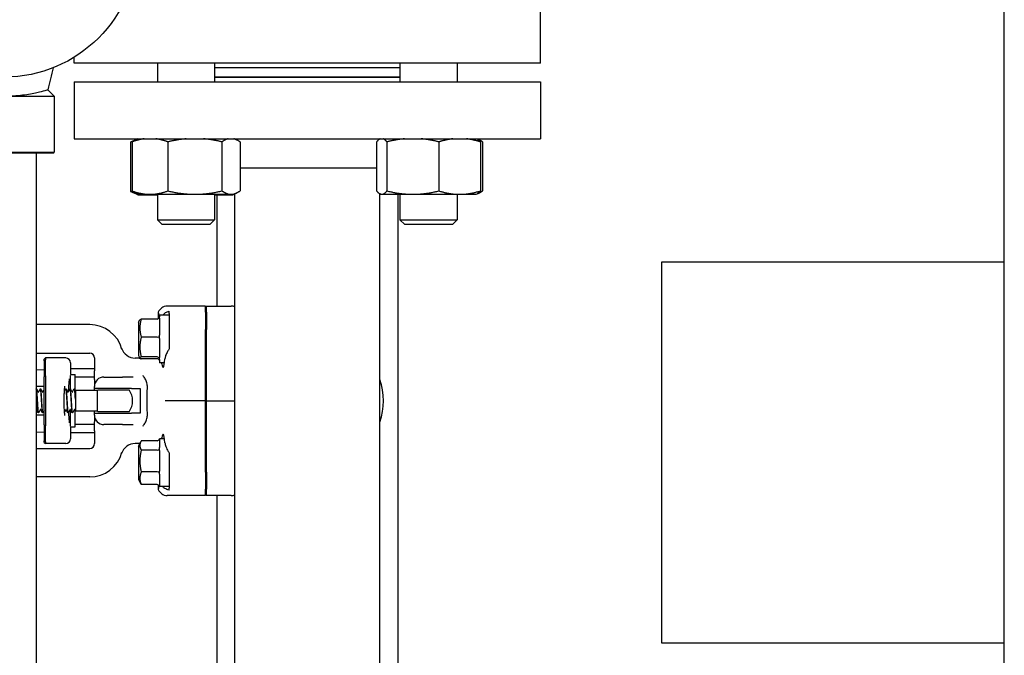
# Model space of a CAD drawing. Header units: inches. Extents: x 24 to 1128, y -69 to 748.
# Tile 340 of 656: x 456 to 469, y 675 to 683. Entities that reach past the tile are written whole.
import ezdxf

# ---------------------------------------------------------------- set-up
doc = ezdxf.new("R2010")
doc.units = ezdxf.units.IN
doc.header["$LTSCALE"] = 32
doc.header["$MEASUREMENT"] = 0
doc.layers.add('Dimension (ANSI)', color=7, linetype='Continuous', lineweight=25)
doc.layers.add('Visible (ANSI)', color=7, linetype='Continuous', lineweight=30)
doc.styles.add('Note Text (ANSI)', font='tahoma.ttf')
doc.dimstyles.new('SB Fraction-16 (ANSI)', dxfattribs={"dimscale": 32, "dimtxt": 0.125, "dimasz": 0.098425, "dimexe": 0.125, "dimexo": 0.0625, "dimgap": 0.031496, "dimtad": 0, "dimtih": 1, "dimtoh": 1, "dimdec": 4, "dimrnd": 1e-08, "dimzin": 0, "dimdsep": 46, "dimlunit": 5, "dimtxsty": 'Note Text (ANSI)', "dimcen": 0.09, "dimdle": 0.393701, "dimclrd": 256, "dimclre": 256, "dimclrt": 256, "dimadec": 0, "dimazin": 3, "dimtfac": 0.96, "dimtofl": 0, "dimtmove": 0, "dimatfit": 3, "dimfxl": 1, "dimfrac": 2, "dimtolj": 1, "dimtzin": 12, "dimlwd": -1, "dimlwe": -1, "dimarcsym": 0})

# ---------------------------------------------------------------- blocks, each defined once
blk = doc.blocks.new('*D18')
at = {"layer": 'Defpoints', "color": 0, "transparency": 16777216}
for p in [(468.781, 692.669), (316.974, 544.669), (468.781, 544.669)]:
    blk.add_point(p, dxfattribs=at)
at = {"layer": 'Dimension (ANSI)', "transparency": 16777216}
for p, q in [((466.781, 692.669), (312.974, 692.669)), ((316.974, 689.519), (316.974, 626.768)), ((316.974, 547.818), (316.974, 620.569)), ((466.781, 544.669), (312.974, 544.669))]:
    blk.add_line(p, q, dxfattribs=at)
for points in [[(316.449, 689.519), (317.499, 689.519), (316.974, 692.669)], [(316.449, 547.818), (317.499, 547.818), (316.974, 544.669)]]:
    blk.add_solid(points, dxfattribs=at)
at = {"layer": 'Dimension (ANSI)', "transparency": 16777216, "insert": (312.872, 625.76), "char_height": 4, "attachment_point": 1, "style": 'Note Text (ANSI)'}
blk.add_mtext('\\A1;148', dxfattribs=at)

msp = doc.modelspace()

# ---------------------------------------------------------------- linework, layer by layer
at = {"layer": 'Visible (ANSI)'}
for p, q in [((468.78063, 544.66853), (468.78063, 692.66853)), ((462.69542, 682.78279), (462.69542, 683.53279)), ((456.57542, 682.78279), (456.57542, 682.85796)), ((462.69542, 682.78279), (456.57542, 682.78279)), ((457.66943, 682.78279), (457.66943, 682.53779)), ((458.41943, 682.78279), (458.41943, 682.53779)), ((460.85141, 682.78279), (460.85141, 682.53779)), ((461.60141, 682.78279), (461.60141, 682.53779)), ((458.41943, 682.72279), (460.85141, 682.72279)), ((456.57542, 682.53779), (462.69542, 682.53779)), ((456.57542, 682.53779), (456.57542, 681.78779)), ((458.41943, 682.60279), (460.85141, 682.60279)), ((458.41943, 682.59779), (460.85141, 682.59779)), ((462.69542, 682.53779), (462.69542, 681.78779)), ((456.23021, 682.43211), (456.31417, 682.34815)), ((455.00167, 682.34815), (456.31417, 682.34815)), ((456.31417, 682.34815), (456.31417, 681.61378)), ((456.57542, 681.78779), (462.69542, 681.78779)), ((457.36491, 681.76649), (457.3139, 681.7427)), ((457.3139, 681.7427), (457.3139, 681.09888)), ((457.33549, 681.7477), (457.33549, 681.10388)), ((457.40871, 681.78779), (457.38256, 681.7756)), ((457.80691, 681.7477), (457.80691, 681.10388)), ((458.51585, 681.7477), (458.51585, 681.10388)), ((458.68015, 681.78779), (458.7063, 681.7756)), ((458.75337, 681.7477), (458.75337, 681.10388)), ((460.54493, 681.7477), (460.54493, 681.10388)), ((460.59069, 681.78779), (460.59017, 681.78755)), ((460.67997, 681.7477), (460.67997, 681.10388)), ((461.36145, 681.7477), (461.36145, 681.10388)), ((461.86213, 681.78779), (461.86265, 681.78755)), ((461.86265, 681.78755), (461.88828, 681.7756)), ((461.90789, 681.7477), (461.90789, 681.10388)), ((461.93535, 681.7477), (461.93535, 681.10388)), ((455.00167, 681.61378), (456.31417, 681.61378)), ((456.29854, 681.59815), (455.01729, 681.59815)), ((456.07792, 681.59815), (456.07792, 640.98303)), ((456.29854, 681.59815), (456.31417, 681.61378)), ((458.75337, 681.40779), (460.54493, 681.40779)), ((457.41059, 681.05379), (457.3139, 681.09888)), ((457.41943, 681.05879), (457.38256, 681.07598)), ((458.66943, 681.05879), (458.7063, 681.07598)), ((461.86265, 681.06403), (461.88828, 681.07598)), ((457.41059, 681.05379), (457.49432, 681.05379)), ((457.41943, 681.05879), (457.5712, 681.05879)), ((457.49432, 681.05379), (457.66943, 681.05379)), ((457.5712, 681.05879), (458.16138, 681.05879)), ((457.66943, 681.05879), (457.66943, 680.72529)), ((458.16138, 681.05879), (458.63461, 681.05879)), ((458.41943, 681.05879), (458.41943, 680.72529)), ((458.41943, 681.05379), (458.57686, 681.05379)), ((458.44792, 681.05379), (458.44792, 679.59154)), ((458.57686, 681.05379), (458.66059, 681.05379)), ((458.63461, 681.05879), (458.66943, 681.05879)), ((458.66059, 681.05379), (458.68542, 681.06537)), ((458.68542, 663.81654), (458.68542, 681.06625)), ((460.58542, 652.41029), (460.58542, 681.06647)), ((460.59017, 681.06403), (460.58542, 681.06625)), ((460.60141, 681.05879), (460.59017, 681.06403)), ((460.60141, 681.05879), (460.61245, 681.05879)), ((460.61245, 681.05879), (461.02071, 681.05879)), ((460.82292, 681.05879), (460.82292, 660.45061)), ((460.85141, 681.05879), (460.85141, 680.72529)), ((461.02071, 681.05879), (461.63467, 681.05879)), ((461.60141, 681.05879), (461.60141, 680.72529)), ((461.63467, 681.05879), (461.85141, 681.05879)), ((461.85141, 681.05879), (461.86265, 681.06403)), ((457.66943, 680.72529), (458.41943, 680.72529)), ((457.73193, 680.66279), (457.66943, 680.72529)), ((458.35693, 680.66279), (458.41943, 680.72529)), ((460.85141, 680.72529), (461.60141, 680.72529)), ((460.91391, 680.66279), (460.85141, 680.72529)), ((461.53891, 680.66279), (461.60141, 680.72529)), ((458.35693, 680.66279), (457.73193, 680.66279)), ((461.53891, 680.66279), (460.91391, 680.66279)), ((468.78063, 680.16853), (464.28063, 680.16853)), ((464.28063, 680.16853), (464.28063, 675.16853)), ((458.29792, 679.59154), (457.79744, 679.59154)), ((458.31354, 679.59154), (458.29792, 679.57586)), ((458.29792, 679.50976), (458.29792, 679.59154)), ((458.31354, 679.50976), (458.31354, 679.59154)), ((458.31354, 679.59154), (458.63702, 679.59154)), ((457.42292, 679.37904), (457.43902, 679.41125)), ((457.66667, 679.42192), (457.45788, 679.42192)), ((457.68056, 679.51007), (457.68056, 679.42533)), ((457.69792, 679.47279), (457.69792, 679.45234)), ((457.82292, 679.47279), (457.69792, 679.47279)), ((457.69792, 679.43319), (457.69792, 679.21003)), ((457.82292, 679.49588), (457.82292, 679.52307)), ((457.82292, 679.49588), (457.82292, 679.44181)), ((457.82292, 679.42637), (457.82292, 679.28035)), ((458.29792, 679.50976), (458.29792, 679.2825)), ((458.31354, 679.50976), (458.31354, 679.2825)), ((456.78042, 679.34779), (456.07792, 679.34779)), ((457.42292, 679.37904), (457.42292, 678.94154)), ((458.29792, 678.34779), (458.29792, 679.2825)), ((458.31354, 678.34779), (458.31354, 679.2825)), ((457.66667, 679.18545), (457.45788, 679.18545)), ((457.69792, 679.16488), (457.69792, 678.91798)), ((456.07792, 678.97279), (456.78042, 678.97279)), ((456.18292, 678.89467), (456.19854, 678.91029)), ((456.18292, 678.87279), (456.18292, 678.89467)), ((456.19854, 678.91029), (456.19854, 678.88779)), ((456.4666, 678.91029), (456.19854, 678.91029)), ((456.19854, 678.67779), (456.19854, 678.88779)), ((456.84292, 678.91029), (456.84292, 678.74122)), ((457.43056, 678.90861), (457.37715, 678.90861)), ((457.42292, 678.94154), (457.43902, 678.90934)), ((457.66667, 678.92382), (457.45788, 678.92382)), ((457.66667, 678.89866), (457.45788, 678.89866)), ((457.69792, 678.89198), (457.69792, 678.84779)), ((456.07792, 678.75633), (456.18292, 678.75908)), ((456.18292, 678.87279), (456.18292, 678.66279)), ((456.5291, 678.84779), (456.5291, 678.69154)), ((456.84292, 678.76779), (456.5291, 678.76779)), ((457.76214, 678.84779), (457.69792, 678.84779)), ((456.18292, 678.03279), (456.18292, 678.66279)), ((456.19854, 678.67779), (456.19854, 678.01779)), ((456.52529, 678.68035), (456.52529, 678.50396)), ((456.5291, 678.69154), (456.58779, 678.69154)), ((456.58779, 678.49602), (456.58779, 678.69154)), ((456.84292, 678.66029), (456.58779, 678.66029)), ((456.84292, 678.62581), (456.84292, 678.74122)), ((456.84292, 678.62581), (456.84292, 678.53529)), ((456.96792, 678.66029), (457.21038, 678.66029)), ((457.35218, 678.66029), (457.21038, 678.66029)), ((456.18292, 678.53529), (456.07792, 678.53529)), ((456.07971, 678.50404), (456.07912, 678.50404)), ((456.13532, 678.50404), (456.13473, 678.50404)), ((456.46898, 678.50404), (456.4684, 678.50404)), ((456.52459, 678.50404), (456.52401, 678.50404)), ((456.58021, 678.50404), (456.57962, 678.50404)), ((456.84292, 678.51029), (456.84292, 678.53529)), ((456.84292, 678.48529), (456.84292, 678.51029)), ((457.32784, 678.51029), (456.84292, 678.51029)), ((456.88838, 678.49154), (457.29746, 678.49154)), ((457.32784, 678.51029), (457.44069, 678.51029)), ((457.44069, 678.51029), (457.44069, 678.18529)), ((456.59292, 678.48624), (456.59292, 678.43792)), ((456.88413, 678.48529), (456.59292, 678.48529)), ((456.59292, 678.43792), (456.59292, 678.36873)), ((456.59292, 678.36873), (456.59292, 678.35851)), ((456.88413, 678.21029), (456.88413, 678.48529)), ((456.52529, 678.23262), (456.52529, 678.01523)), ((456.59292, 678.35851), (456.59292, 678.28457)), ((456.59292, 678.28457), (456.59292, 678.21326)), ((457.89632, 678.34779), (457.77171, 678.34779)), ((458.29792, 678.34779), (457.89632, 678.34779)), ((458.31354, 678.34779), (458.29792, 678.34779)), ((458.29792, 677.41308), (458.29792, 678.34779)), ((458.31354, 677.41308), (458.31354, 678.34779)), ((458.31354, 678.34779), (458.68542, 678.34779)), ((456.18292, 678.16029), (456.07792, 678.16029)), ((456.10751, 678.19154), (456.10693, 678.19154)), ((456.16312, 678.19154), (456.16254, 678.19154)), ((456.49679, 678.19154), (456.49621, 678.19154)), ((456.5524, 678.19154), (456.55182, 678.19154)), ((456.58779, 678.00404), (456.58779, 678.22253)), ((456.59292, 678.21326), (456.59292, 678.21029)), ((456.88413, 678.21029), (456.59292, 678.21029)), ((456.84292, 678.18529), (456.84292, 678.21029)), ((456.84292, 678.16029), (456.84292, 678.18529)), ((456.84292, 678.18529), (457.32784, 678.18529)), ((456.84292, 678.16029), (456.84292, 678.06977)), ((457.29746, 678.20404), (456.88838, 678.20404)), ((457.44069, 678.18529), (457.32784, 678.18529)), ((456.18292, 678.03279), (456.18292, 677.82279)), ((456.19854, 677.80779), (456.19854, 678.01779)), ((456.5291, 678.00404), (456.5291, 677.84779)), ((456.5291, 678.00404), (456.58779, 678.00404)), ((456.84292, 678.03529), (456.58779, 678.03529)), ((456.84292, 677.95436), (456.84292, 678.06977)), ((457.21038, 678.03529), (456.96792, 678.03529)), ((457.21038, 678.03529), (457.35218, 678.03529)), ((456.07792, 677.93925), (456.18292, 677.9365)), ((456.84292, 677.92779), (456.5291, 677.92779)), ((456.84292, 677.95436), (456.84292, 677.78529)), ((457.69792, 677.84779), (457.69792, 677.73262)), ((457.76214, 677.84779), (457.69792, 677.84779)), ((456.07792, 677.72279), (456.78042, 677.72279)), ((456.18292, 677.80092), (456.18292, 677.82279)), ((456.18292, 677.80092), (456.19854, 677.78529)), ((456.19854, 677.80779), (456.19854, 677.78529)), ((456.4666, 677.78529), (456.19854, 677.78529)), ((457.43056, 677.78697), (457.37715, 677.78697)), ((457.42292, 677.75404), (457.45147, 677.81114)), ((457.42292, 677.75404), (457.42292, 677.31654)), ((457.66667, 677.82287), (457.45788, 677.82287)), ((457.66667, 677.70087), (457.45788, 677.70087)), ((457.69792, 677.6955), (457.69792, 677.42411)), ((456.78042, 677.34779), (456.07792, 677.34779)), ((457.66667, 677.41329), (457.45788, 677.41329)), ((457.69792, 677.38303), (457.69792, 677.22677)), ((457.82292, 677.41524), (457.82292, 677.26921)), ((458.29792, 677.41308), (458.29792, 677.18582)), ((458.31354, 677.41308), (458.31354, 677.18582)), ((457.42292, 677.31654), (457.45147, 677.25945)), ((457.66667, 677.24771), (457.45788, 677.24771)), ((457.68056, 677.24397), (457.68056, 677.18551)), ((457.69792, 677.22282), (457.69792, 677.22279)), ((457.82292, 677.22279), (457.69792, 677.22279)), ((457.82292, 677.25377), (457.82292, 677.1997)), ((457.82292, 677.17251), (457.82292, 677.1997)), ((458.29792, 677.10404), (457.79744, 677.10404)), ((458.29792, 677.10404), (458.29792, 677.18582)), ((458.31354, 677.10404), (458.29792, 677.11973)), ((458.31354, 677.10404), (458.31354, 677.18582)), ((458.63702, 677.10404), (458.31354, 677.10404)), ((458.44792, 677.10404), (458.44792, 674.59154)), ((464.28063, 675.16853), (468.78063, 675.16853))]:
    msp.add_line(p, q, dxfattribs=at)
msp.add_circle((455.65792, 684.34815), 1.75, dxfattribs=at)
for centre, radius, start, end in [((456.78042, 678.91029), 0.4375, 15.01817, 90), ((457.37715, 679.09611), 0.1875, 197.296617, 270), ((456.4666, 678.84779), 0.0625, 0, 90), ((456.78042, 678.91029), 0.0625, 0, 90), ((457.43056, 679.15861), 0.25, 270, 272.01441), ((456.96792, 678.53529), 0.125, 90, 180), ((459.82292, 678.34779), 0.8125, 339.794776, 20.205224), ((457.09292, 678.34779), 0.25, 144.900368, 146.632987), ((457.09292, 678.34779), 0.25, 324.900368, 35.099632), ((456.96792, 678.16029), 0.125, 180, 270), ((457.09292, 678.34779), 0.25, 213.367013, 215.099632), ((456.4666, 677.84779), 0.0625, 270, 0), ((456.78042, 677.78529), 0.0625, 270, 0), ((457.37715, 677.59947), 0.1875, 90, 162.703383), ((457.43056, 677.53697), 0.25, 87.99498, 90), ((456.78042, 677.78529), 0.4375, 270, 344.98183)]:
    msp.add_arc(centre, radius, start, end, dxfattribs=at)
for centre, major_axis, ratio, start_param, end_param in [((457.7984, 679.46606), (-0.08906, 0.08906), 0.99243251, 5.50158524, 6.71403506), ((458.6371, 679.46606), (-0.01094, 0.125), 0.99616574, 5.79875333, 6.19625176), ((457.66667, 679.45462), (0, -0.0327), 0.95555331, 0, 1.22414955), ((457.66667, 679.1886), (0.03125, 0), 0.10063878, 4.71238898, 5.93653853), ((457.66667, 678.89426), (0.03125, 0), 0.94587531, 0.34664678, 1.57079633), ((457.66667, 678.86596), (0, 0.0327), 0.95555331, 5.05903576, 6.28318531), ((457.744, 679.16029), (0, 0.375), 0.08748866, 2.62304548, 3.93959873), ((457.66667, 677.85881), (0, -0.03595), 0.86933348, 0, 1.22414955), ((457.744, 677.53529), (0, 0.375), 0.08748866, 5.48517923, 6.80173248), ((457.66667, 677.72157), (0.03125, 0), 0.66230902, 4.71238898, 5.93653853), ((457.66667, 677.39804), (0.03125, 0), 0.48799753, 0.34664678, 1.57079633), ((457.66667, 677.21177), (0, -0.03595), 0.86933348, 1.91744311, 3.14159265), ((457.7984, 677.22952), (-0.08906, -0.08906), 0.99243251, 5.85233555, 7.06478537), ((458.6371, 677.22952), (-0.01094, -0.125), 0.99616574, 0.08693355, 0.48443198)]:
    msp.add_ellipse(centre, major_axis=major_axis, ratio=ratio, start_param=start_param, end_param=end_param, dxfattribs=at)
for points in [[(456.30061, 682.72044), (456.27717, 682.62433), (456.25366, 682.52822), (456.23021, 682.43211)], [(457.68056, 679.51007), (457.68056, 679.49042), (457.68339, 679.47031), (457.68817, 679.45177)], [(457.69606, 679.44351), (457.69743, 679.44673), (457.69792, 679.44977), (457.69792, 679.45234)], [(457.69792, 679.43319), (457.69792, 679.43671), (457.69743, 679.44029), (457.69606, 679.44351)], [(457.82292, 679.44181), (457.82269, 679.43684), (457.82269, 679.43168), (457.82292, 679.42637)], [(457.69606, 679.18753), (457.69743, 679.19512), (457.69792, 679.20289), (457.69792, 679.21003)], [(457.69792, 679.16488), (457.69792, 679.17211), (457.69743, 679.17993), (457.69606, 679.18753)], [(457.69606, 678.90431), (457.69743, 678.90868), (457.69792, 678.91341), (457.69792, 678.91798)], [(457.69792, 678.89198), (457.69792, 678.89569), (457.69743, 678.89994), (457.69606, 678.90431)], [(457.69606, 678.87707), (457.69743, 678.87385), (457.69792, 678.87081), (457.69792, 678.86824)], [(457.72774, 678.83459), (457.7271, 678.83875), (457.72642, 678.84315), (457.72571, 678.84779)], [(456.07792, 678.50385), (456.07829, 678.50395), (456.07869, 678.50402), (456.0791, 678.50404)], [(456.08505, 678.5003), (456.09131, 678.48835), (456.09758, 678.4764), (456.10386, 678.46446)], [(456.11058, 678.46446), (456.11686, 678.4764), (456.12313, 678.48835), (456.12939, 678.5003)], [(456.14066, 678.5003), (456.14692, 678.48835), (456.15319, 678.4764), (456.15947, 678.46446)], [(456.16619, 678.46446), (456.17178, 678.47507), (456.17735, 678.4857), (456.18292, 678.49633)], [(456.44876, 678.47304), (456.45353, 678.48213), (456.4583, 678.49121), (456.46306, 678.5003)], [(456.47433, 678.5003), (456.48059, 678.48835), (456.48685, 678.4764), (456.49314, 678.46446)], [(456.49986, 678.46446), (456.50614, 678.4764), (456.51241, 678.48835), (456.51867, 678.5003)], [(456.52994, 678.5003), (456.5362, 678.48835), (456.54247, 678.4764), (456.54875, 678.46446)], [(456.55547, 678.46446), (456.56175, 678.4764), (456.56802, 678.48835), (456.57428, 678.5003)], [(456.58555, 678.5003), (456.588, 678.49562), (456.59046, 678.49093), (456.59292, 678.48624)], [(456.07941, 678.23273), (456.07888, 678.23273), (456.07837, 678.23262), (456.07792, 678.23246)], [(456.10159, 678.19528), (456.09532, 678.20723), (456.08906, 678.21918), (456.08278, 678.23112)], [(456.13166, 678.23112), (456.12538, 678.21918), (456.11911, 678.20723), (456.11285, 678.19528)], [(456.1572, 678.19528), (456.15094, 678.20723), (456.14467, 678.21918), (456.13839, 678.23112)], [(456.18292, 678.22284), (456.17809, 678.21365), (456.17328, 678.20447), (456.16847, 678.19528)], [(456.46533, 678.23112), (456.46029, 678.22154), (456.45526, 678.21196), (456.45023, 678.20237)], [(456.49086, 678.19528), (456.4846, 678.20723), (456.47834, 678.21918), (456.47205, 678.23112)], [(456.52094, 678.23112), (456.51466, 678.21918), (456.50839, 678.20723), (456.50213, 678.19528)], [(456.54647, 678.19528), (456.54021, 678.20723), (456.53395, 678.21918), (456.52766, 678.23112)], [(456.57655, 678.23112), (456.57027, 678.21918), (456.564, 678.20723), (456.55774, 678.19528)], [(456.59292, 678.21277), (456.58971, 678.21889), (456.58649, 678.22501), (456.58328, 678.23112)], [(457.69792, 677.84776), (457.69792, 677.84765), (457.69743, 677.84726), (457.69606, 677.8466)], [(457.72571, 677.84779), (457.72641, 677.85243), (457.7271, 677.85683), (457.72774, 677.86099)], [(457.69606, 677.71453), (457.69743, 677.72077), (457.69792, 677.72702), (457.69792, 677.73262)], [(457.69792, 677.6955), (457.69792, 677.70171), (457.69743, 677.70829), (457.69606, 677.71453)], [(457.69606, 677.40322), (457.69743, 677.41013), (457.69792, 677.41735), (457.69792, 677.42411)], [(457.69792, 677.38303), (457.69792, 677.38935), (457.69743, 677.39632), (457.69606, 677.40322)], [(457.687, 677.23907), (457.68293, 677.22187), (457.68056, 677.20349), (457.68056, 677.18551)], [(457.69606, 677.22398), (457.69743, 677.22465), (457.69792, 677.22562), (457.69792, 677.22677)], [(457.69792, 677.22282), (457.69792, 677.22293), (457.69743, 677.22332), (457.69606, 677.22398)], [(457.82292, 677.26921), (457.82269, 677.2639), (457.82269, 677.25874), (457.82292, 677.25377)]]:
    msp.add_open_spline(points, degree=3, dxfattribs=at)
for points, knots in [([(455.10262, 682.42711), (455.10781, 682.4256), (455.11408, 682.42382), (455.14592, 682.41496), (455.18307, 682.40514), (455.25183, 682.38997), (455.28032, 682.38417), (455.344, 682.373), (455.37919, 682.36763), (455.45411, 682.35852), (455.49393, 682.35478), (455.5754, 682.34975), (455.61705, 682.34847), (455.69879, 682.34847), (455.74043, 682.34975), (455.8219, 682.35478), (455.86173, 682.35852), (455.93665, 682.36763), (455.97183, 682.373), (456.03551, 682.38417), (456.064, 682.38997), (456.13277, 682.40514), (456.16992, 682.41496), (456.21864, 682.42852), (456.23021, 682.43211), (456.23021, 682.43211)], [0.38853944, 0.38853944, 0.38853944, 0.38853944, 0.56065884, 0.56065884, 1.12131767, 1.12131767, 1.43272868, 1.43272868, 1.74413969, 1.74413969, 2.05555069, 2.05555069, 2.3669617, 2.3669617, 2.6783727, 2.6783727, 2.98978371, 2.98978371, 3.30119471, 3.30119471, 3.61260572, 3.61260572, 4.17326456, 4.17326456, 4.73392339, 4.73392339, 4.73392339, 4.73392339]), ([(457.74052, 679.47279), (457.75048, 679.48632), (457.76325, 679.49721), (457.78923, 679.51266), (457.80547, 679.51928), (457.82292, 679.52307)], [0.723886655, 0.723886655, 0.723886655, 0.723886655, 0.911661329, 0.911661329, 1.08359589, 1.08359589, 1.08359589, 1.08359589]), ([(457.82292, 679.02919), (457.81538, 679.01839), (457.80863, 679.00736), (457.79285, 678.97924), (457.78363, 678.95962), (457.77201, 678.92589), (457.7686, 678.91148), (457.76749, 678.89849)], [1.39731378, 1.39731378, 1.39731378, 1.39731378, 1.493568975, 1.493568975, 1.663868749, 1.663868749, 1.798817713, 1.798817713, 1.798817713, 1.798817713]), ([(456.50474, 678.47373), (456.50513, 678.48488), (456.50557, 678.49577), (456.50749, 678.53703), (456.50934, 678.565), (456.5132, 678.60799), (456.51516, 678.6245), (456.51708, 678.63704)], [0.381993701, 0.381993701, 0.381993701, 0.381993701, 0.488945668, 0.488945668, 0.799476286, 0.799476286, 1.053312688, 1.053312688, 1.053312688, 1.053312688]), ([(457.53732, 678.50551), (457.53779, 678.51354), (457.5379, 678.52151), (457.53741, 678.53706), (457.53683, 678.54462), (457.53465, 678.56238), (457.53276, 678.57244), (457.52519, 678.60186), (457.51772, 678.62008), (457.5, 678.65082), (457.49065, 678.66355), (457.47979, 678.67581), (457.47963, 678.67599), (457.47947, 678.67617)], [0, 0, 0, 0, 0.06351999, 0.06351999, 0.125130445, 0.125130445, 0.210404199, 0.210404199, 0.381939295, 0.381939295, 0.521648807, 0.521648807, 0.523723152, 0.523723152, 0.523723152, 0.523723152]), ([(456.0791, 678.50394), (456.08146, 678.50378), (456.08383, 678.4867), (456.08619, 678.45678), (456.08903, 678.4209), (456.09187, 678.36753), (456.0947, 678.31835), (456.09754, 678.26921), (456.10037, 678.22558), (456.10321, 678.20515), (456.10445, 678.19621), (456.10569, 678.19182), (456.10693, 678.19187)], [40.83784362, 40.83784362, 40.83784362, 40.83784362, 41.63956465, 41.63956465, 41.63956465, 42.60102909, 42.60102909, 42.60102909, 43.56183821, 43.56183821, 43.56183821, 43.98229715, 43.98229715, 43.98229715, 43.98229715]), ([(456.10754, 678.19186), (456.10597, 678.19184), (456.10439, 678.19893), (456.10282, 678.21294), (456.10002, 678.23796), (456.09721, 678.28438), (456.09441, 678.33372), (456.0916, 678.38303), (456.0888, 678.43396), (456.08599, 678.46625), (456.0839, 678.49038), (456.0818, 678.50362), (456.07971, 678.50386)], [-50.26834333, -50.26834333, -50.26834333, -50.26834333, -49.73595308, -49.73595308, -49.73595308, -48.78487974, -48.78487974, -48.78487974, -47.83423712, -47.83423712, -47.83423712, -47.1238898, -47.1238898, -47.1238898, -47.1238898]), ([(456.07973, 678.50404), (456.08086, 678.50398), (456.08193, 678.50356), (456.0834, 678.50257), (456.08388, 678.50205), (456.08459, 678.50113), (456.08484, 678.50071), (456.08505, 678.5003)], [0, 0, 0, 0, 0.0159679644, 0.0159679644, 0.0312538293, 0.0312538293, 0.0454155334, 0.0454155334, 0.0454155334, 0.0454155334]), ([(456.12939, 678.5003), (456.12972, 678.50094), (456.13012, 678.50161), (456.13126, 678.50271), (456.13176, 678.5031), (456.13305, 678.50375), (456.13387, 678.504), (456.13471, 678.50404)], [0, 0, 0, 0, 0.0220958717, 0.0220958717, 0.0335616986, 0.0335616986, 0.0454380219, 0.0454380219, 0.0454380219, 0.0454380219]), ([(456.13471, 678.50381), (456.13553, 678.50394), (456.13635, 678.5021), (456.13717, 678.49817), (456.13999, 678.48464), (456.14282, 678.44669), (456.14564, 678.39963), (456.14847, 678.35261), (456.15129, 678.29774), (456.15412, 678.25714), (456.15692, 678.21676), (456.15973, 678.19156), (456.16254, 678.19154)], [47.12102893, 47.12102893, 47.12102893, 47.12102893, 47.39876968, 47.39876968, 47.39876968, 48.35648768, 48.35648768, 48.35648768, 49.31362399, 49.31362399, 49.31362399, 50.26548246, 50.26548246, 50.26548246, 50.26548246]), ([(456.16315, 678.19163), (456.16272, 678.19156), (456.16229, 678.19205), (456.16186, 678.19312), (456.15905, 678.20016), (456.15623, 678.23222), (456.15342, 678.27644), (456.1506, 678.32064), (456.14779, 678.37583), (456.14497, 678.4199), (456.14216, 678.46395), (456.13935, 678.49575), (456.13654, 678.50256), (456.13613, 678.50355), (456.13572, 678.50401), (456.13532, 678.50396)], [-56.55152864, -56.55152864, -56.55152864, -56.55152864, -56.40647893, -56.40647893, -56.40647893, -55.45207232, -55.45207232, -55.45207232, -54.49817638, -54.49817638, -54.49817638, -53.54477953, -53.54477953, -53.54477953, -53.40707511, -53.40707511, -53.40707511, -53.40707511]), ([(456.13534, 678.50404), (456.13648, 678.50398), (456.13754, 678.50356), (456.13901, 678.50257), (456.13949, 678.50205), (456.1402, 678.50113), (456.14045, 678.50071), (456.14066, 678.5003)], [0, 0, 0, 0, 0.0159679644, 0.0159679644, 0.0312538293, 0.0312538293, 0.0454155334, 0.0454155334, 0.0454155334, 0.0454155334]), ([(456.45634, 678.15574), (456.45634, 678.15574), (456.45622, 678.15614), (456.45567, 678.15845), (456.45501, 678.16165), (456.45333, 678.17222), (456.45224, 678.1809), (456.45, 678.20388), (456.44889, 678.21906), (456.44699, 678.25393), (456.44625, 678.27388), (456.4453, 678.31599), (456.44511, 678.33819), (456.44533, 678.38222), (456.44575, 678.40406), (456.44713, 678.44487), (456.44809, 678.46386), (456.45039, 678.49648), (456.45172, 678.51031), (456.45425, 678.52995), (456.45556, 678.53678), (456.45626, 678.53956), (456.45634, 678.53984), (456.45634, 678.53983)], [-1.28693242, -1.28693242, -1.28693242, -1.28693242, -1.22217856, -1.22217856, -1.06870635, -1.06870635, -0.8381878, -0.8381878, -0.55510497, -0.55510497, -0.25167107, -0.25167107, 0.05805574, 0.05805574, 0.36887093, 0.36887093, 0.67706549, 0.67706549, 0.97463826, 0.97463826, 1.23352502, 1.23352502, 1.28693242, 1.28693242, 1.28693242, 1.28693242]), ([(456.46306, 678.5003), (456.46339, 678.50094), (456.46379, 678.50161), (456.46493, 678.50271), (456.46543, 678.5031), (456.46672, 678.50375), (456.46753, 678.504), (456.46838, 678.50404)], [0, 0, 0, 0, 0.0220958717, 0.0220958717, 0.0335616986, 0.0335616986, 0.0454380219, 0.0454380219, 0.0454380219, 0.0454380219]), ([(456.46838, 678.50391), (456.47068, 678.50376), (456.47297, 678.4877), (456.47527, 678.45925), (456.4781, 678.42426), (456.48093, 678.37146), (456.48376, 678.3222), (456.48658, 678.27306), (456.4894, 678.22875), (456.49222, 678.20709), (456.49355, 678.1969), (456.49488, 678.19185), (456.49621, 678.19187)], [84.82014077, 84.82014077, 84.82014077, 84.82014077, 85.59953942, 85.59953942, 85.59953942, 86.55830299, 86.55830299, 86.55830299, 87.51472564, 87.51472564, 87.51472564, 87.9645943, 87.9645943, 87.9645943, 87.9645943]), ([(456.49681, 678.19183), (456.49508, 678.19187), (456.49335, 678.2006), (456.49161, 678.21749), (456.48881, 678.24485), (456.486, 678.29291), (456.48319, 678.34248), (456.48038, 678.39203), (456.47757, 678.44179), (456.47476, 678.47191), (456.47284, 678.49256), (456.47091, 678.50361), (456.46898, 678.5038)], [-94.25064048, -94.25064048, -94.25064048, -94.25064048, -93.66321445, -93.66321445, -93.66321445, -92.71099455, -92.71099455, -92.71099455, -91.75900578, -91.75900578, -91.75900578, -91.10618695, -91.10618695, -91.10618695, -91.10618695]), ([(456.46901, 678.50404), (456.47014, 678.50398), (456.47121, 678.50356), (456.47268, 678.50257), (456.47316, 678.50205), (456.47387, 678.50113), (456.47411, 678.50071), (456.47433, 678.5003)], [0, 0, 0, 0, 0.0159679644, 0.0159679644, 0.0312538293, 0.0312538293, 0.0454155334, 0.0454155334, 0.0454155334, 0.0454155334]), ([(456.51867, 678.5003), (456.519, 678.50094), (456.5194, 678.50161), (456.52054, 678.50271), (456.52104, 678.5031), (456.52233, 678.50375), (456.52314, 678.504), (456.52399, 678.50404)], [0, 0, 0, 0, 0.0220958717, 0.0220958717, 0.0335616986, 0.0335616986, 0.0454380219, 0.0454380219, 0.0454380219, 0.0454380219]), ([(456.52399, 678.50388), (456.52463, 678.50399), (456.52527, 678.50287), (456.52591, 678.50046), (456.52875, 678.48977), (456.5316, 678.45392), (456.53444, 678.40754), (456.53727, 678.36141), (456.5401, 678.30611), (456.54293, 678.26398), (456.54574, 678.22204), (456.54856, 678.19425), (456.55137, 678.19174), (456.55152, 678.19161), (456.55167, 678.19155), (456.55182, 678.19155)], [91.10332608, 91.10332608, 91.10332608, 91.10332608, 91.32076833, 91.32076833, 91.32076833, 92.28458459, 92.28458459, 92.28458459, 93.24315038, 93.24315038, 93.24315038, 94.19725167, 94.19725167, 94.19725167, 94.24777961, 94.24777961, 94.24777961, 94.24777961]), ([(456.55243, 678.19168), (456.55184, 678.19158), (456.55125, 678.19251), (456.55067, 678.19452), (456.54786, 678.20417), (456.54504, 678.23854), (456.54223, 678.28388), (456.53941, 678.32921), (456.5366, 678.38429), (456.53379, 678.42709), (456.53097, 678.46988), (456.52816, 678.49926), (456.52535, 678.50348), (456.5251, 678.50385), (456.52485, 678.50403), (456.52459, 678.50401)], [-100.53382579, -100.53382579, -100.53382579, -100.53382579, -100.33546517, -100.33546517, -100.33546517, -99.38154729, -99.38154729, -99.38154729, -98.42788063, -98.42788063, -98.42788063, -97.47446228, -97.47446228, -97.47446228, -97.38937226, -97.38937226, -97.38937226, -97.38937226]), ([(456.52462, 678.50404), (456.52575, 678.50398), (456.52682, 678.50356), (456.52829, 678.50257), (456.52877, 678.50205), (456.52948, 678.50113), (456.52972, 678.50071), (456.52994, 678.5003)], [0, 0, 0, 0, 0.0159679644, 0.0159679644, 0.0312538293, 0.0312538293, 0.0454155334, 0.0454155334, 0.0454155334, 0.0454155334]), ([(456.57428, 678.5003), (456.57461, 678.50094), (456.57501, 678.50161), (456.57615, 678.50271), (456.57665, 678.5031), (456.57794, 678.50375), (456.57875, 678.504), (456.5796, 678.50404)], [0, 0, 0, 0, 0.0220958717, 0.0220958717, 0.0335616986, 0.0335616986, 0.0454380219, 0.0454380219, 0.0454380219, 0.0454380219]), ([(456.5796, 678.50377), (456.58149, 678.50369), (456.58338, 678.4932), (456.58527, 678.47334), (456.58782, 678.44653), (456.59037, 678.40343), (456.59292, 678.35851)], [97.38651139, 97.38651139, 97.38651139, 97.38651139, 98.02700567, 98.02700567, 98.02700567, 98.89150681, 98.89150681, 98.89150681, 98.89150681]), ([(456.59292, 678.36873), (456.5901, 678.41803), (456.58728, 678.46328), (456.58446, 678.4863), (456.58304, 678.4979), (456.58162, 678.5037), (456.58021, 678.50371)], [-105.10892438, -105.10892438, -105.10892438, -105.10892438, -104.15370682, -104.15370682, -104.15370682, -103.67255757, -103.67255757, -103.67255757, -103.67255757]), ([(456.58023, 678.50404), (456.58136, 678.50398), (456.58243, 678.50356), (456.5839, 678.50257), (456.58438, 678.50205), (456.58509, 678.50113), (456.58534, 678.50071), (456.58555, 678.5003)], [0, 0, 0, 0, 0.0159679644, 0.0159679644, 0.0312538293, 0.0312538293, 0.0454155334, 0.0454155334, 0.0454155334, 0.0454155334]), ([(457.53732, 678.19008), (457.53463, 678.23583), (457.53311, 678.28277), (457.53262, 678.3595), (457.5329, 678.38877), (457.5344, 678.44748), (457.53563, 678.47675), (457.53732, 678.50551)], [0, 0, 0, 0, 0.361853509, 0.361853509, 0.585133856, 0.585133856, 0.812572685, 0.812572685, 0.812572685, 0.812572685]), ([(456.10385, 678.46448), (456.10385, 678.46448), (456.10392, 678.46432), (456.10447, 678.46379), (456.10481, 678.46351), (456.10583, 678.46304), (456.10652, 678.46285), (456.10722, 678.46285)], [0.0038935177, 0.0038935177, 0.0038935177, 0.0038935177, 0.0213550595, 0.0213550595, 0.032660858, 0.032660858, 0.044379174, 0.044379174, 0.044379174, 0.044379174]), ([(456.10722, 678.46285), (456.10829, 678.46285), (456.10929, 678.4633), (456.11025, 678.46401), (456.11044, 678.46426), (456.11058, 678.46445), (456.11059, 678.46448), (456.11059, 678.46448)], [0, 0, 0, 0, 0.017919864, 0.017919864, 0.0325180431, 0.0325180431, 0.0404611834, 0.0404611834, 0.0404611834, 0.0404611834]), ([(456.15946, 678.46448), (456.15946, 678.46448), (456.15953, 678.46432), (456.16008, 678.46379), (456.16042, 678.46351), (456.16144, 678.46304), (456.16213, 678.46285), (456.16283, 678.46285)], [0.0038935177, 0.0038935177, 0.0038935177, 0.0038935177, 0.0213550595, 0.0213550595, 0.032660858, 0.032660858, 0.044379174, 0.044379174, 0.044379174, 0.044379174]), ([(456.16283, 678.46285), (456.1639, 678.46285), (456.1649, 678.4633), (456.16586, 678.46401), (456.16605, 678.46426), (456.16619, 678.46445), (456.1662, 678.46448), (456.1662, 678.46448)], [0, 0, 0, 0, 0.017919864, 0.017919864, 0.0325180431, 0.0325180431, 0.0404611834, 0.0404611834, 0.0404611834, 0.0404611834]), ([(456.49312, 678.46448), (456.49312, 678.46448), (456.4932, 678.46432), (456.49375, 678.46379), (456.49409, 678.46351), (456.4951, 678.46304), (456.4958, 678.46285), (456.4965, 678.46285)], [0.0038935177, 0.0038935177, 0.0038935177, 0.0038935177, 0.0213550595, 0.0213550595, 0.032660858, 0.032660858, 0.044379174, 0.044379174, 0.044379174, 0.044379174]), ([(456.4965, 678.46285), (456.49757, 678.46285), (456.49857, 678.4633), (456.49953, 678.46401), (456.49972, 678.46426), (456.49985, 678.46445), (456.49987, 678.46448), (456.49987, 678.46448)], [0, 0, 0, 0, 0.017919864, 0.017919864, 0.0325180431, 0.0325180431, 0.0404611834, 0.0404611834, 0.0404611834, 0.0404611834]), ([(456.54874, 678.46448), (456.54874, 678.46448), (456.54881, 678.46432), (456.54936, 678.46379), (456.5497, 678.46351), (456.55071, 678.46304), (456.55141, 678.46285), (456.55211, 678.46285)], [0.0038935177, 0.0038935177, 0.0038935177, 0.0038935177, 0.0213550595, 0.0213550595, 0.032660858, 0.032660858, 0.044379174, 0.044379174, 0.044379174, 0.044379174]), ([(456.55211, 678.46285), (456.55318, 678.46285), (456.55418, 678.4633), (456.55514, 678.46401), (456.55533, 678.46426), (456.55547, 678.46445), (456.55548, 678.46448), (456.55548, 678.46448)], [0, 0, 0, 0, 0.017919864, 0.017919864, 0.0325180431, 0.0325180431, 0.0404611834, 0.0404611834, 0.0404611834, 0.0404611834]), ([(456.08279, 678.23111), (456.08277, 678.23114), (456.08268, 678.2313), (456.08216, 678.23179), (456.08182, 678.23207), (456.08081, 678.23254), (456.08012, 678.23273), (456.07941, 678.23273)], [0.0057427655, 0.0057427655, 0.0057427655, 0.0057427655, 0.0213550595, 0.0213550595, 0.032660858, 0.032660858, 0.044379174, 0.044379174, 0.044379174, 0.044379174]), ([(456.13503, 678.23273), (456.13395, 678.23273), (456.13296, 678.23228), (456.132, 678.23158), (456.13181, 678.23132), (456.13167, 678.23113), (456.13165, 678.2311), (456.13165, 678.2311)], [0, 0, 0, 0, 0.017919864, 0.017919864, 0.0325180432, 0.0325180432, 0.0404611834, 0.0404611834, 0.0404611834, 0.0404611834]), ([(456.1384, 678.23111), (456.13838, 678.23114), (456.13829, 678.2313), (456.13777, 678.23179), (456.13743, 678.23207), (456.13642, 678.23254), (456.13573, 678.23273), (456.13503, 678.23273)], [0.0057427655, 0.0057427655, 0.0057427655, 0.0057427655, 0.0213550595, 0.0213550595, 0.032660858, 0.032660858, 0.044379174, 0.044379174, 0.044379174, 0.044379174]), ([(456.46869, 678.23273), (456.46762, 678.23273), (456.46662, 678.23228), (456.46566, 678.23158), (456.46547, 678.23132), (456.46534, 678.23113), (456.46532, 678.2311), (456.46532, 678.2311)], [0, 0, 0, 0, 0.017919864, 0.017919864, 0.0325180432, 0.0325180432, 0.0404611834, 0.0404611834, 0.0404611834, 0.0404611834]), ([(456.47206, 678.23111), (456.47205, 678.23114), (456.47196, 678.2313), (456.47144, 678.23179), (456.4711, 678.23207), (456.47009, 678.23254), (456.46939, 678.23273), (456.46869, 678.23273)], [0.0057427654, 0.0057427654, 0.0057427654, 0.0057427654, 0.0213550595, 0.0213550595, 0.032660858, 0.032660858, 0.044379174, 0.044379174, 0.044379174, 0.044379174]), ([(456.5243, 678.23273), (456.52323, 678.23273), (456.52223, 678.23228), (456.52127, 678.23158), (456.52108, 678.23132), (456.52095, 678.23113), (456.52093, 678.2311), (456.52093, 678.2311)], [0, 0, 0, 0, 0.017919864, 0.017919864, 0.0325180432, 0.0325180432, 0.0404611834, 0.0404611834, 0.0404611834, 0.0404611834]), ([(456.52767, 678.23111), (456.52766, 678.23114), (456.52757, 678.2313), (456.52705, 678.23179), (456.52671, 678.23207), (456.5257, 678.23254), (456.525, 678.23273), (456.5243, 678.23273)], [0.0057427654, 0.0057427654, 0.0057427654, 0.0057427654, 0.0213550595, 0.0213550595, 0.032660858, 0.032660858, 0.044379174, 0.044379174, 0.044379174, 0.044379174]), ([(456.57991, 678.23273), (456.57884, 678.23273), (456.57784, 678.23228), (456.57689, 678.23158), (456.57669, 678.23132), (456.57656, 678.23113), (456.57654, 678.2311), (456.57654, 678.2311)], [0, 0, 0, 0, 0.017919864, 0.017919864, 0.0325180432, 0.0325180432, 0.0404611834, 0.0404611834, 0.0404611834, 0.0404611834]), ([(456.58329, 678.23111), (456.58327, 678.23114), (456.58318, 678.2313), (456.58266, 678.23179), (456.58232, 678.23207), (456.58131, 678.23254), (456.58062, 678.23273), (456.57991, 678.23273)], [0.0057427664, 0.0057427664, 0.0057427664, 0.0057427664, 0.0213550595, 0.0213550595, 0.032660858, 0.032660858, 0.044379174, 0.044379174, 0.044379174, 0.044379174]), ([(456.1069, 678.19154), (456.10577, 678.1916), (456.10471, 678.19202), (456.10324, 678.19301), (456.10275, 678.19353), (456.10205, 678.19445), (456.1018, 678.19487), (456.10159, 678.19528)], [0, 0, 0, 0, 0.0159679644, 0.0159679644, 0.0312538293, 0.0312538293, 0.0454155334, 0.0454155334, 0.0454155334, 0.0454155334]), ([(456.11285, 678.19528), (456.11252, 678.19464), (456.11212, 678.19397), (456.11098, 678.19287), (456.11049, 678.19248), (456.1092, 678.19183), (456.10838, 678.19158), (456.10754, 678.19154)], [0, 0, 0, 0, 0.0220958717, 0.0220958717, 0.0335616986, 0.0335616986, 0.0454380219, 0.0454380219, 0.0454380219, 0.0454380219]), ([(456.16251, 678.19154), (456.16138, 678.1916), (456.16032, 678.19202), (456.15885, 678.19301), (456.15836, 678.19353), (456.15766, 678.19445), (456.15741, 678.19487), (456.1572, 678.19528)], [0, 0, 0, 0, 0.0159679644, 0.0159679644, 0.0312538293, 0.0312538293, 0.0454155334, 0.0454155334, 0.0454155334, 0.0454155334]), ([(456.16847, 678.19528), (456.16813, 678.19464), (456.16773, 678.19397), (456.16659, 678.19287), (456.1661, 678.19248), (456.16481, 678.19183), (456.16399, 678.19158), (456.16315, 678.19154)], [0, 0, 0, 0, 0.0220958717, 0.0220958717, 0.0335616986, 0.0335616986, 0.0454380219, 0.0454380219, 0.0454380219, 0.0454380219]), ([(456.49618, 678.19154), (456.49505, 678.1916), (456.49398, 678.19202), (456.49251, 678.19301), (456.49203, 678.19353), (456.49132, 678.19445), (456.49108, 678.19487), (456.49086, 678.19528)], [0, 0, 0, 0, 0.0159679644, 0.0159679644, 0.0312538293, 0.0312538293, 0.0454155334, 0.0454155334, 0.0454155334, 0.0454155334]), ([(456.50213, 678.19528), (456.5018, 678.19464), (456.5014, 678.19397), (456.50026, 678.19287), (456.49976, 678.19248), (456.49847, 678.19183), (456.49766, 678.19158), (456.49681, 678.19154)], [0, 0, 0, 0, 0.0220958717, 0.0220958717, 0.0335616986, 0.0335616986, 0.0454380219, 0.0454380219, 0.0454380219, 0.0454380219]), ([(456.51708, 678.05854), (456.51683, 678.06013), (456.51659, 678.06179), (456.51428, 678.07791), (456.51226, 678.09657), (456.50851, 678.14254), (456.50682, 678.17066), (456.50553, 678.20134), (456.50552, 678.20153), (456.50551, 678.20172)], [-1.053299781, -1.053299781, -1.053299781, -1.053299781, -1.021205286, -1.021205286, -0.751178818, -0.751178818, -0.44920632, -0.44920632, -0.447314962, -0.447314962, -0.447314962, -0.447314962]), ([(456.55179, 678.19154), (456.55066, 678.1916), (456.54959, 678.19202), (456.54812, 678.19301), (456.54764, 678.19353), (456.54693, 678.19445), (456.54669, 678.19487), (456.54647, 678.19528)], [0, 0, 0, 0, 0.0159679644, 0.0159679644, 0.0312538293, 0.0312538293, 0.0454155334, 0.0454155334, 0.0454155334, 0.0454155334]), ([(456.55774, 678.19528), (456.55741, 678.19464), (456.55701, 678.19397), (456.55587, 678.19287), (456.55537, 678.19248), (456.55408, 678.19183), (456.55327, 678.19158), (456.55243, 678.19154)], [0, 0, 0, 0, 0.0220958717, 0.0220958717, 0.0335616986, 0.0335616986, 0.0454380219, 0.0454380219, 0.0454380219, 0.0454380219]), ([(457.47947, 678.01941), (457.47963, 678.01959), (457.47979, 678.01977), (457.49065, 678.03203), (457.5, 678.04477), (457.51772, 678.0755), (457.52519, 678.09372), (457.53276, 678.12315), (457.53465, 678.1332), (457.53683, 678.15096), (457.53741, 678.15852), (457.5379, 678.17407), (457.53779, 678.18204), (457.53732, 678.19008)], [-0.002075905, -0.002075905, -0.002075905, -0.002075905, 0, 0, 0.13981454, 0.13981454, 0.311478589, 0.311478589, 0.396816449, 0.396816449, 0.45847322, 0.45847322, 0.522040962, 0.522040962, 0.522040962, 0.522040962]), ([(457.76749, 677.79709), (457.76878, 677.78195), (457.77318, 677.765), (457.78788, 677.72599), (457.79926, 677.70358), (457.81519, 677.67785), (457.81891, 677.67214), (457.82292, 677.66639)], [0.551813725, 0.551813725, 0.551813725, 0.551813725, 0.710009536, 0.710009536, 0.903660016, 0.903660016, 0.955506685, 0.955506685, 0.955506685, 0.955506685]), ([(457.82292, 677.17251), (457.82238, 677.17262), (457.82184, 677.17274), (457.79996, 677.17771), (457.78028, 677.18692), (457.75665, 677.20438), (457.74786, 677.21284), (457.74052, 677.2228)], [1.273385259, 1.273385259, 1.273385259, 1.273385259, 1.278736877, 1.278736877, 1.4959744, 1.4959744, 1.633722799, 1.633722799, 1.633722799, 1.633722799])]:
    msp.add_open_spline(points, degree=3, knots=knots, dxfattribs=at)
for points, weights in [([(457.35289, 681.75933), (457.33389, 681.75203), (457.3139, 681.7427)], [1.01217764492, 1.00761774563, 1]), ([(457.49525, 681.78779), (457.42043, 681.77802), (457.33549, 681.7477)], [1.01693131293, 1.02520879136, 1]), ([(457.33549, 681.7477), (457.36004, 681.7651), (457.38256, 681.7756)], [1, 1.01430807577, 1.01782854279]), ([(457.80691, 681.7477), (457.72197, 681.77802), (457.64715, 681.78779)], [1, 1.02520879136, 1.01693131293]), ([(458.04717, 681.78779), (457.93465, 681.77802), (457.80691, 681.7477)], [1.01693131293, 1.02520879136, 1]), ([(458.51585, 681.7477), (458.38811, 681.77802), (458.27559, 681.78779)], [1, 1.02520879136, 1.01693131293]), ([(458.59634, 681.78779), (458.55865, 681.77802), (458.51585, 681.7477)], [1.01693131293, 1.02520879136, 1]), ([(458.75337, 681.7477), (458.71057, 681.77802), (458.67287, 681.78779)], [1, 1.02520879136, 1.01693131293]), ([(460.59069, 681.78779), (460.56926, 681.77802), (460.54493, 681.7477)], [1.01693131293, 1.02520879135, 1]), ([(460.67997, 681.7477), (460.65564, 681.77802), (460.6342, 681.78779)], [1, 1.02520879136, 1.01693131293]), ([(460.91092, 681.78779), (460.80276, 681.77802), (460.67997, 681.7477)], [1.01693131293, 1.02520879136, 1]), ([(461.36145, 681.7477), (461.23866, 681.77802), (461.1305, 681.78779)], [1, 1.02520879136, 1.01693131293]), ([(461.54664, 681.78779), (461.45991, 681.77802), (461.36145, 681.7477)], [1.01693131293, 1.02520879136, 1]), ([(461.90789, 681.7477), (461.80943, 681.77802), (461.72271, 681.78779)], [1, 1.02520879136, 1.01693131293]), ([(461.86265, 681.78755), (461.88385, 681.77766), (461.90789, 681.7477)], [1.01712621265, 1.02490458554, 1]), ([(461.93535, 681.7477), (461.90179, 681.77148), (461.87171, 681.78251)], [1, 1.01965956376, 1.01895290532]), ([(457.3139, 681.09888), (457.36198, 681.07646), (457.40527, 681.06539)], [1, 1.01851774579, 1.01896629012]), ([(457.33549, 681.10388), (457.46181, 681.05879), (457.5712, 681.05879)], [1, 1.0379548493, 1]), ([(457.38256, 681.07598), (457.36004, 681.08648), (457.33549, 681.10388)], [1.01782854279, 1.01430807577, 1]), ([(457.5712, 681.05879), (457.68059, 681.05879), (457.80691, 681.10388)], [1, 1.0379548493, 1]), ([(457.80691, 681.10388), (457.99687, 681.05879), (458.16138, 681.05879)], [1, 1.0379548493, 1]), ([(458.16138, 681.05879), (458.32589, 681.05879), (458.51585, 681.10388)], [1, 1.0379548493, 1]), ([(458.51585, 681.10388), (458.57949, 681.05879), (458.63461, 681.05879)], [1, 1.0379548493, 1]), ([(458.63461, 681.05879), (458.68973, 681.05879), (458.75337, 681.10388)], [1, 1.0379548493, 1]), ([(460.54493, 681.10388), (460.58111, 681.05879), (460.61245, 681.05879)], [1, 1.0379548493, 1]), ([(460.61245, 681.05879), (460.64379, 681.05879), (460.67997, 681.10388)], [1, 1.0379548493, 1]), ([(460.67997, 681.10388), (460.86257, 681.05879), (461.02071, 681.05879)], [1, 1.0379548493, 1]), ([(461.02071, 681.05879), (461.17885, 681.05879), (461.36145, 681.10388)], [1, 1.0379548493, 1]), ([(461.36145, 681.10388), (461.50787, 681.05879), (461.63467, 681.05879)], [1, 1.0379548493, 1]), ([(461.63467, 681.05879), (461.76147, 681.05879), (461.90789, 681.10388)], [1, 1.0379548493, 1]), ([(461.90789, 681.10388), (461.88385, 681.07392), (461.86265, 681.06403)], [1, 1.02490458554, 1.01712621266]), ([(461.87171, 681.06907), (461.90179, 681.0801), (461.93535, 681.10388)], [1.01895290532, 1.01965956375, 1]), ([(457.43619, 681.05879), (457.4655, 681.05379), (457.49432, 681.05379)], [1.0169313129, 1.01274605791, 1]), ([(457.49432, 681.05379), (457.52314, 681.05379), (457.55246, 681.05879)], [1, 1.01274605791, 1.01693131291]), ([(458.51872, 681.05879), (458.54804, 681.05379), (458.57686, 681.05379)], [1.01693131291, 1.01274605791, 1]), ([(458.57686, 681.05379), (458.60568, 681.05379), (458.63499, 681.05879)], [1, 1.01274605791, 1.0169313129]), ([(457.45788, 679.42192), (457.4218, 679.30368), (457.45788, 679.18545)], [1.04422863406, 1.20577136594, 1.04422863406]), ([(457.43902, 679.41125), (457.4415, 679.41621), (457.45788, 679.42192)], [1.12285543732, 1.11183872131, 1.04422863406]), ([(457.82292, 679.28035), (457.82292, 679.15404), (457.82292, 679.02919)], [0.999993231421, 0.999912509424, 0.999914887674]), ([(457.45788, 679.18545), (457.4218, 679.05464), (457.45788, 678.92382)], [1.04422863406, 1.20577136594, 1.04422863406]), ([(457.45788, 678.92382), (457.4218, 678.91124), (457.45788, 678.89866)], [1.04422863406, 1.20577136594, 1.04422863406]), ([(457.45788, 677.82287), (457.4218, 677.76187), (457.45788, 677.70087)], [1.04422863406, 1.20577136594, 1.04422863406]), ([(457.45788, 677.70087), (457.4218, 677.55708), (457.45788, 677.41329)], [1.04422863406, 1.20577136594, 1.04422863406]), ([(457.82292, 677.66639), (457.82292, 677.54154), (457.82292, 677.41524)], [0.999914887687, 0.999912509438, 0.999993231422]), ([(457.45788, 677.41329), (457.4218, 677.3305), (457.45788, 677.24771)], [1.04422863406, 1.20577136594, 1.04422863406]), ([(457.45788, 677.24771), (457.45433, 677.25371), (457.45147, 677.25945)], [1.04422863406, 1.05817173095, 1.06970791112])]:
    msp.add_rational_spline(points, weights, degree=2, dxfattribs=at)

# ---------------------------------------------------------------- dimensions: what is measured, and where the dimension line sits
at = {"layer": 'Dimension (ANSI)'}
dim = msp.add_linear_dim(base=(316.97435, 544.66853), p1=(468.78063, 692.66853), p2=(468.78063, 544.66853), angle=90, dimstyle='SB Fraction-16 (ANSI)', override={"dimgap": 0.031496, "dimdec": 4, "dimtol": 0, "dimlim": 0, "dimtp": 0, "dimtm": 0, "dimtdec": 2, "dimatfit": 1}, dxfattribs=at)
dim.commit()
dim.dimension.update_dxf_attribs({"geometry": '*D18', "text_midpoint": (316.97435, 623.66853), "dimtype": 160})

doc.saveas('drawing.dxf')
